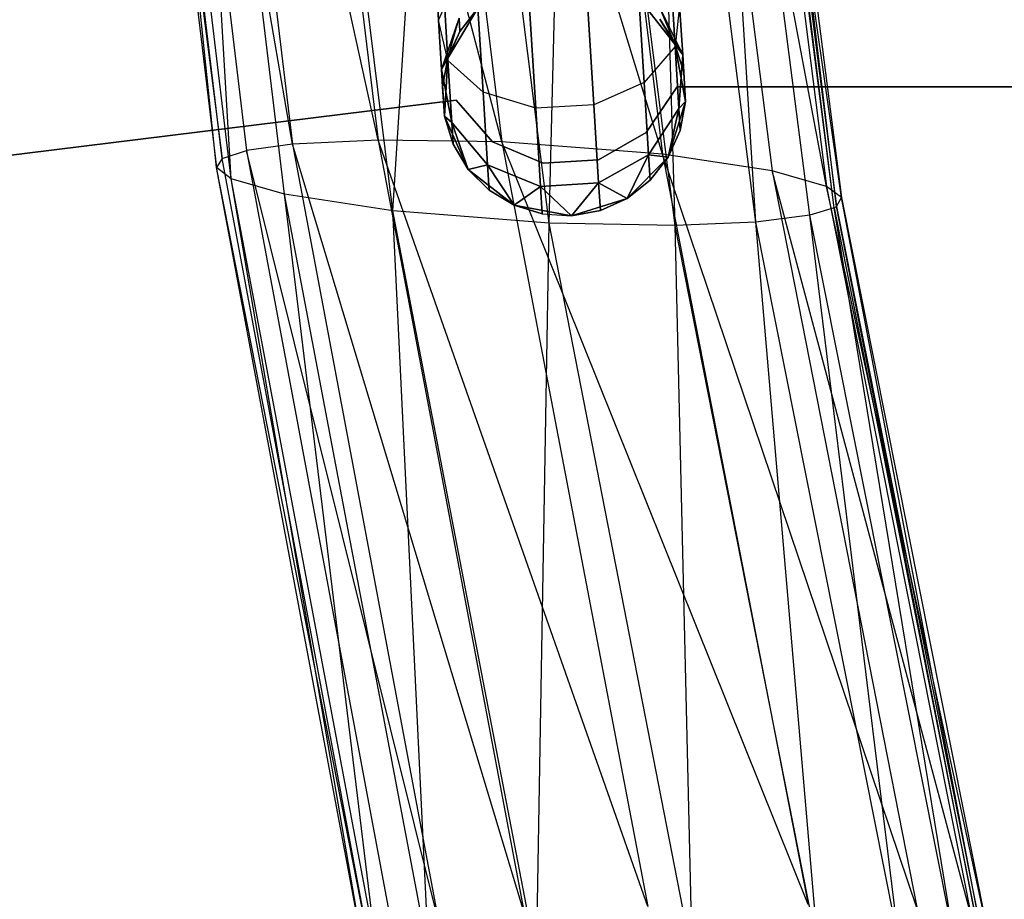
# Model space of a CAD drawing. Extents: x -91 to 91, y -91 to 262.
# Tile 376 of 480: x -8 to 0, y 54 to 61. Entities that reach past the tile are written whole.
import ezdxf

# ---------------------------------------------------------------- set-up
doc = ezdxf.new("R2010")
doc.units = 0
doc.header["$LTSCALE"] = 25.4
doc.layers.get('0').update_dxf_attribs({"linetype": 'CONTINUOUS'})

# ---------------------------------------------------------------- blocks, each defined once
blk = doc.blocks.new('ETE0_STL_1')
at = {"color": 0}
for p, q in [((-5.9361, 59.9301, 13.614), (-7.162, 67.0012, 12.3653)), ((-7.162, 67.0012, 12.3653), (-6.3143, 59.8773, 13.2738)), ((-5.9361, 59.9301, 13.614), (-7.162, 67.0012, 12.3653)), ((-7.162, 67.0012, 12.3653), (-6.3143, 59.8773, 13.2738)), ((-5.2323, 59.9642, 13.8982), (-6.7854, 67.0469, 12.7083)), ((-6.7854, 67.0469, 12.7083), (-5.9361, 59.9301, 13.614)), ((-5.2323, 59.9642, 13.8982), (-6.7854, 67.0469, 12.7083)), ((-6.7854, 67.0469, 12.7083), (-5.9361, 59.9301, 13.614)), ((-4.2154, 59.9486, 13.9566), (-6.0843, 67.0509, 13.0012)), ((-6.0843, 67.0509, 13.0012), (-5.2323, 59.9642, 13.8982)), ((-4.2154, 59.9486, 13.9566), (-6.0843, 67.0509, 13.0012)), ((-6.0843, 67.0509, 13.0012), (-5.2323, 59.9642, 13.8982)), ((-6.5143, 59.8116, 12.8881), (-7.361, 66.9294, 11.9802)), ((-6.5143, 59.8116, 12.8881), (-7.361, 66.9294, 11.9802)), ((-2.8954, 59.848, 13.5957), (-5.0712, 66.975, 13.0757)), ((-5.0712, 66.975, 13.0757), (-4.2154, 59.9486, 13.9566)), ((-2.8954, 59.848, 13.5957), (-5.0712, 66.975, 13.0757)), ((-5.0712, 66.975, 13.0757), (-4.2154, 59.9486, 13.9566)), ((-7.4062, 66.8392, 11.5771), (-6.5143, 59.8116, 12.8881)), ((-7.4062, 66.8392, 11.5771), (-6.5143, 59.8116, 12.8881)), ((-7.4062, 66.8392, 11.5771), (-6.5599, 59.738, 12.4817)), ((-7.4062, 66.8392, 11.5771), (-6.5599, 59.738, 12.4817)), ((-3.7559, 66.7754, 12.7401), (-2.8954, 59.848, 13.5957)), ((-3.7559, 66.7754, 12.7401), (-2.8954, 59.848, 13.5957)), ((-6.4401, 59.6467, 12.0019), (-7.2865, 66.7174, 11.1041)), ((-6.4401, 59.6467, 12.0019), (-7.2865, 66.7174, 11.1041)), ((-6.5599, 59.738, 12.4817), (-7.2865, 66.7174, 11.1041)), ((-6.5599, 59.738, 12.4817), (-7.2865, 66.7174, 11.1041)), ((-6.0012, 59.5198, 11.374), (-6.8489, 66.5333, 10.4897)), ((-6.0012, 59.5198, 11.374), (-6.8489, 66.5333, 10.4897)), ((-6.4401, 59.6467, 12.0019), (-6.8489, 66.5333, 10.4897)), ((-6.4401, 59.6467, 12.0019), (-6.8489, 66.5333, 10.4897)), ((-1.5486, 59.5834, 12.3465), (-2.8589, 66.5527, 12.1418)), ((-2.8589, 66.5527, 12.1418), (-1.9955, 59.7108, 12.9764)), ((-1.5486, 59.5834, 12.3465), (-2.8589, 66.5527, 12.1418)), ((-2.8589, 66.5527, 12.1418), (-1.9955, 59.7108, 12.9764)), ((-1.4244, 59.4915, 11.8647), (-2.4132, 66.3674, 11.5256)), ((-2.4132, 66.3674, 11.5256), (-1.5486, 59.5834, 12.3465)), ((-1.4244, 59.4915, 11.8647), (-2.4132, 66.3674, 11.5256)), ((-2.4132, 66.3674, 11.5256), (-1.5486, 59.5834, 12.3465)), ((-5.112, 59.3826, 10.753), (-5.9625, 66.3112, 9.8895)), ((-5.112, 59.3826, 10.753), (-5.9625, 66.3112, 9.8895)), ((-1.4649, 59.4191, 11.465), (-2.2892, 66.2448, 11.0507)), ((-2.2892, 66.2448, 11.0507), (-1.4244, 59.4915, 11.8647)), ((-1.4649, 59.4191, 11.465), (-2.2892, 66.2448, 11.0507)), ((-2.2892, 66.2448, 11.0507), (-1.4244, 59.4915, 11.8647)), ((-5.112, 59.3826, 10.753), (-4.6829, 66.1134, 9.548)), ((-5.112, 59.3826, 10.753), (-4.6829, 66.1134, 9.548)), ((-3.8279, 59.282, 10.3867), (-4.6829, 66.1134, 9.548)), ((-3.8279, 59.282, 10.3867), (-4.6829, 66.1134, 9.548)), ((-1.4848, 59.408, 11.4019), (-2.3491, 66.1428, 10.5915)), ((-1.4848, 59.408, 11.4019), (-2.3491, 66.1428, 10.5915)), ((-1.4848, 59.408, 11.4019), (-2.3293, 66.1557, 10.6543)), ((-2.3293, 66.1557, 10.6543), (-1.4649, 59.4191, 11.465)), ((-2.3293, 66.1557, 10.6543), (-1.4649, 59.4191, 11.465)), ((-1.4848, 59.408, 11.4019), (-2.3293, 66.1557, 10.6543)), ((-3.8279, 59.282, 10.3867), (-3.6515, 66.0325, 9.6081)), ((-3.8279, 59.282, 10.3867), (-3.6515, 66.0325, 9.6081)), ((-2.7926, 59.2632, 10.4303), (-3.6515, 66.0325, 9.6081)), ((-2.7926, 59.2632, 10.4303), (-3.6515, 66.0325, 9.6081)), ((-2.1292, 59.2908, 10.6742), (-2.9907, 66.0307, 9.8605)), ((-2.1292, 59.2908, 10.6742), (-2.9907, 66.0307, 9.8605)), ((-2.7926, 59.2632, 10.4303), (-2.9907, 66.0307, 9.8605)), ((-2.7926, 59.2632, 10.4303), (-2.9907, 66.0307, 9.8605)), ((-1.6853, 59.3473, 11.0436), (-2.5486, 66.0773, 10.2334)), ((-1.6853, 59.3473, 11.0436), (-2.5486, 66.0773, 10.2334)), ((-2.1292, 59.2908, 10.6742), (-2.5486, 66.0773, 10.2334)), ((-2.1292, 59.2908, 10.6742), (-2.5486, 66.0773, 10.2334)), ((-4.7364, 60.9496, 320.6786), (-4.7736, 61.5582, 320.2712)), ((-4.7364, 60.9496, 320.6786), (-4.7736, 61.5582, 320.2712)), ((-4.7736, 61.5582, 169.744), (-4.7364, 60.9496, 169.3366)), ((-4.7736, 61.5582, 169.744), (-4.7364, 60.9496, 169.3366)), ((-2.7917, 60.7319, 320.3427), (-2.8383, 61.4944, 319.8322)), ((-2.7917, 60.7319, 320.3427), (-2.8383, 61.4944, 319.8322)), ((-2.8383, 61.4944, 170.183), (-2.7917, 60.7319, 169.6726)), ((-2.8383, 61.4944, 170.183), (-2.7917, 60.7319, 169.6726)), ((-4.6583, 60.6178, 320.3427), (-4.7049, 61.3802, 319.8322)), ((-4.6583, 60.6178, 320.3427), (-4.7049, 61.3802, 319.8322)), ((-4.7049, 61.3802, 170.183), (-4.6583, 60.6178, 169.6726)), ((-4.7049, 61.3802, 170.183), (-4.6583, 60.6178, 169.6726)), ((-3.0461, 60.4373, 320.0641), (-3.1005, 61.3273, 319.4683)), ((-3.0461, 60.4373, 320.0641), (-3.1005, 61.3273, 319.4683)), ((-3.1005, 61.3273, 170.5469), (-3.0461, 60.4373, 169.9511)), ((-3.1005, 61.3273, 170.5469), (-3.0461, 60.4373, 169.9511)), ((-4.7364, 60.9496, 320.6786), (-4.5863, 61.2758, 320.9951)), ((-4.7364, 60.9496, 320.6786), (-4.5863, 61.2758, 320.9951)), ((-4.7364, 60.9496, 169.3366), (-4.5863, 61.2758, 169.0201)), ((-4.7364, 60.9496, 169.3366), (-4.5863, 61.2758, 169.0201)), ((-4.3699, 60.3564, 320.0641), (-4.4243, 61.2464, 319.4683)), ((-4.3699, 60.3564, 320.0641), (-4.4243, 61.2464, 319.4683)), ((-4.4243, 61.2464, 170.5469), (-4.3699, 60.3564, 169.9511)), ((-4.4243, 61.2464, 170.5469), (-4.3699, 60.3564, 169.9511)), ((-3.9373, 60.2252, 319.9068), (-3.9961, 61.1873, 319.2628)), ((-3.9373, 60.2252, 319.9068), (-3.9961, 61.1873, 319.2628)), ((-3.9961, 61.1873, 170.7524), (-3.9373, 60.2252, 170.1084)), ((-3.9961, 61.1873, 170.7524), (-3.9373, 60.2252, 170.1084)), ((-3.4595, 60.2544, 319.9068), (-3.5184, 61.2165, 319.2628)), ((-3.4595, 60.2544, 319.9068), (-3.5184, 61.2165, 319.2628)), ((-3.5184, 61.2165, 170.7524), (-3.4595, 60.2544, 170.1084)), ((-3.5184, 61.2165, 170.7524), (-3.4595, 60.2544, 170.1084)), ((-2.7929, 60.7514, 327.5076), (-3.0884, 61.128, 327.5076)), ((-3.0884, 61.128, 163.5076), (-2.7929, 60.7514, 163.5076)), ((-2.7929, 60.7514, 327.5076), (-3.0884, 61.128, 327.5076)), ((-3.0884, 61.128, 163.5076), (-2.7929, 60.7514, 163.5076)), ((-4.4121, 61.0471, 327.5076), (-4.6595, 60.6373, 327.5076)), ((-4.6595, 60.6373, 163.5076), (-4.4121, 61.0471, 163.5076)), ((-4.4121, 61.0471, 327.5076), (-4.6595, 60.6373, 327.5076)), ((-4.6595, 60.6373, 163.5076), (-4.4121, 61.0471, 163.5076)), ((-4.4121, 61.0471, 322.0076), (-4.5607, 60.8572, 322.0076)), ((-4.5607, 60.8572, 322.0076), (-4.4121, 61.0471, 327.5076)), ((-4.5607, 60.8572, 322.0076), (-4.4121, 61.0471, 327.5076)), ((-4.4121, 61.0471, 322.0076), (-4.5607, 60.8572, 322.0076)), ((-4.4121, 61.0471, 168.0076), (-4.5607, 60.8572, 168.0076)), ((-4.5607, 60.8572, 168.0076), (-4.4121, 61.0471, 163.5076)), ((-4.5607, 60.8572, 168.0076), (-4.4121, 61.0471, 163.5076)), ((-4.4121, 61.0471, 168.0076), (-4.5607, 60.8572, 168.0076)), ((-2.7298, 60.6641, 321.2884), (-2.9244, 61.0664, 321.4596)), ((-2.7298, 60.6641, 321.2884), (-2.9244, 61.0664, 321.4596)), ((-2.9244, 61.0664, 168.5556), (-2.7929, 60.7514, 168.0076)), ((-2.9244, 61.0664, 168.5556), (-2.7929, 60.7514, 168.0076)), ((-2.9244, 61.0664, 168.5556), (-2.7298, 60.6641, 168.7269)), ((-2.9244, 61.0664, 168.5556), (-2.7298, 60.6641, 168.7269)), ((-2.7547, 61.0708, 320.6786), (-2.7917, 60.7319, 320.3427)), ((-2.7547, 61.0708, 320.6786), (-2.7917, 60.7319, 320.3427)), ((-2.7547, 61.0708, 169.3366), (-2.7917, 60.7319, 169.6726)), ((-2.7547, 61.0708, 169.3366), (-2.7917, 60.7319, 169.6726)), ((-2.7298, 60.6641, 321.2884), (-2.7547, 61.0708, 320.6786)), ((-2.7298, 60.6641, 321.2884), (-2.7547, 61.0708, 320.6786)), ((-2.7547, 61.0708, 169.3366), (-2.7298, 60.6641, 168.7269)), ((-2.7547, 61.0708, 169.3366), (-2.7298, 60.6641, 168.7269)), ((-4.6583, 60.6178, 320.3427), (-4.7364, 60.9496, 320.6786)), ((-4.7115, 60.5429, 321.2884), (-4.7364, 60.9496, 320.6786)), ((-4.6583, 60.6178, 320.3427), (-4.7364, 60.9496, 320.6786)), ((-4.7115, 60.5429, 321.2884), (-4.7364, 60.9496, 320.6786)), ((-4.6583, 60.6178, 169.6726), (-4.7364, 60.9496, 169.3366)), ((-4.7364, 60.9496, 169.3366), (-4.7115, 60.5429, 168.7269)), ((-4.7364, 60.9496, 169.3366), (-4.7115, 60.5429, 168.7269)), ((-4.6583, 60.6178, 169.6726), (-4.7364, 60.9496, 169.3366)), ((-4.5673, 60.966, 321.4596), (-4.7115, 60.5429, 321.2884)), ((-4.5673, 60.966, 321.4596), (-4.7115, 60.5429, 321.2884)), ((-4.7115, 60.5429, 168.7269), (-4.5673, 60.966, 168.5556)), ((-4.7115, 60.5429, 168.7269), (-4.5673, 60.966, 168.5556)), ((-4.6595, 60.6373, 322.0076), (-4.5673, 60.966, 321.4596)), ((-4.6595, 60.6373, 322.0076), (-4.5673, 60.966, 321.4596)), ((-4.5607, 60.8572, 322.0076), (-4.5673, 60.966, 321.4596)), ((-4.5607, 60.8572, 322.0076), (-4.5673, 60.966, 321.4596)), ((-4.5673, 60.966, 168.5556), (-4.5607, 60.8572, 168.0076)), ((-4.5673, 60.966, 168.5556), (-4.5607, 60.8572, 168.0076)), ((-2.7929, 60.7514, 322.0076), (-2.9178, 60.9576, 322.0076)), ((-2.9178, 60.9576, 322.0076), (-2.7929, 60.7514, 327.5076)), ((-2.9178, 60.9576, 322.0076), (-2.7929, 60.7514, 327.5076)), ((-2.9178, 60.9576, 322.0076), (-2.7298, 60.6641, 321.2884)), ((-2.9178, 60.9576, 322.0076), (-2.7298, 60.6641, 321.2884)), ((-2.7929, 60.7514, 322.0076), (-2.9178, 60.9576, 322.0076)), ((-2.7929, 60.7514, 168.0076), (-2.9178, 60.9576, 168.0076)), ((-2.9178, 60.9576, 168.0076), (-2.7929, 60.7514, 163.5076)), ((-2.9178, 60.9576, 168.0076), (-2.7929, 60.7514, 163.5076)), ((-2.7929, 60.7514, 168.0076), (-2.9178, 60.9576, 168.0076)), ((-4.5607, 60.8572, 168.0076), (-4.7115, 60.5429, 168.7269)), ((-4.5607, 60.8572, 168.0076), (-4.7115, 60.5429, 168.7269)), ((-4.5607, 60.8572, 322.0076), (-4.6595, 60.6373, 327.5076)), ((-4.5607, 60.8572, 322.0076), (-4.6595, 60.6373, 322.0076)), ((-4.5607, 60.8572, 322.0076), (-4.6595, 60.6373, 327.5076)), ((-4.5607, 60.8572, 322.0076), (-4.6595, 60.6373, 322.0076)), ((-4.5607, 60.8572, 168.0076), (-4.6595, 60.6373, 168.0076)), ((-4.6595, 60.6373, 163.5076), (-4.5607, 60.8572, 168.0076)), ((-4.5607, 60.8572, 168.0076), (-4.6595, 60.6373, 168.0076)), ((-4.6595, 60.6373, 163.5076), (-4.5607, 60.8572, 168.0076)), ((-2.7917, 60.7319, 320.3427), (-3.0461, 60.4373, 320.0641)), ((-2.7917, 60.7319, 320.3427), (-3.0461, 60.4373, 320.0641)), ((-2.7917, 60.7319, 169.6726), (-3.0461, 60.4373, 169.9511)), ((-2.7917, 60.7319, 169.6726), (-3.0461, 60.4373, 169.9511)), ((-2.7063, 60.2807, 327.5076), (-2.7929, 60.7514, 327.5076)), ((-2.7929, 60.7514, 163.5076), (-2.7063, 60.2807, 163.5076)), ((-2.7211, 60.5213, 322.0076), (-2.7929, 60.7514, 327.5076)), ((-2.7063, 60.2807, 327.5076), (-2.7929, 60.7514, 327.5076)), ((-2.7211, 60.5213, 322.0076), (-2.7929, 60.7514, 322.0076)), ((-2.7929, 60.7514, 322.0076), (-2.7929, 60.7514, 327.5076)), ((-2.7211, 60.5213, 322.0076), (-2.7929, 60.7514, 327.5076)), ((-2.7929, 60.7514, 322.0076), (-2.7929, 60.7514, 327.5076)), ((-2.7929, 60.7514, 322.0076), (-2.7298, 60.6641, 321.2884)), ((-2.7211, 60.5213, 322.0076), (-2.7929, 60.7514, 322.0076)), ((-2.7929, 60.7514, 322.0076), (-2.7298, 60.6641, 321.2884)), ((-2.7298, 60.6641, 168.7269), (-2.7929, 60.7514, 168.0076)), ((-2.7298, 60.6641, 168.7269), (-2.7929, 60.7514, 168.0076)), ((-2.7211, 60.5213, 168.0076), (-2.7929, 60.7514, 168.0076)), ((-2.7929, 60.7514, 163.5076), (-2.7211, 60.5213, 168.0076)), ((-2.7929, 60.7514, 163.5076), (-2.7063, 60.2807, 163.5076)), ((-2.7929, 60.7514, 168.0076), (-2.7929, 60.7514, 163.5076)), ((-2.7929, 60.7514, 168.0076), (-2.7929, 60.7514, 163.5076)), ((-2.7211, 60.5213, 168.0076), (-2.7929, 60.7514, 168.0076)), ((-2.7929, 60.7514, 163.5076), (-2.7211, 60.5213, 168.0076)), ((-2.7606, 60.2224, 321.1065), (-2.7917, 60.7319, 320.3427)), ((-2.7606, 60.2224, 321.1065), (-2.7917, 60.7319, 320.3427)), ((-2.7917, 60.7319, 169.6726), (-2.7606, 60.2224, 168.9087)), ((-2.7917, 60.7319, 169.6726), (-2.7606, 60.2224, 168.9087)), ((-4.6595, 60.6373, 322.0076), (-4.7115, 60.5429, 321.2884)), ((-4.6595, 60.6373, 322.0076), (-4.7115, 60.5429, 321.2884)), ((-4.6595, 60.6373, 168.0076), (-4.7115, 60.5429, 168.7269)), ((-4.6595, 60.6373, 168.0076), (-4.7115, 60.5429, 168.7269)), ((-4.6595, 60.6373, 322.0076), (-4.7028, 60.4002, 322.0076)), ((-4.7028, 60.4002, 322.0076), (-4.6595, 60.6373, 327.5076)), ((-4.7028, 60.4002, 322.0076), (-4.6595, 60.6373, 327.5076)), ((-4.6595, 60.6373, 322.0076), (-4.7028, 60.4002, 322.0076)), ((-4.6595, 60.6373, 168.0076), (-4.7028, 60.4002, 168.0076)), ((-4.7028, 60.4002, 168.0076), (-4.6595, 60.6373, 163.5076)), ((-4.7028, 60.4002, 168.0076), (-4.6595, 60.6373, 163.5076)), ((-4.6595, 60.6373, 168.0076), (-4.7028, 60.4002, 168.0076)), ((-4.6595, 60.6373, 327.5076), (-4.6881, 60.1595, 327.5076)), ((-4.6881, 60.1595, 163.5076), (-4.6595, 60.6373, 163.5076)), ((-4.6595, 60.6373, 327.5076), (-4.6881, 60.1595, 327.5076)), ((-4.6881, 60.1595, 163.5076), (-4.6595, 60.6373, 163.5076)), ((-4.6595, 60.6373, 322.0076), (-4.6595, 60.6373, 327.5076)), ((-4.6595, 60.6373, 322.0076), (-4.6595, 60.6373, 327.5076)), ((-4.6595, 60.6373, 168.0076), (-4.6595, 60.6373, 163.5076)), ((-4.6595, 60.6373, 168.0076), (-4.6595, 60.6373, 163.5076)), ((-4.3699, 60.3564, 320.0641), (-4.6583, 60.6178, 320.3427)), ((-4.6271, 60.1083, 321.1065), (-4.6583, 60.6178, 320.3427)), ((-4.3699, 60.3564, 320.0641), (-4.6583, 60.6178, 320.3427)), ((-4.6271, 60.1083, 321.1065), (-4.6583, 60.6178, 320.3427)), ((-4.3699, 60.3564, 169.9511), (-4.6583, 60.6178, 169.6726)), ((-4.6583, 60.6178, 169.6726), (-4.6271, 60.1083, 168.9087)), ((-4.6583, 60.6178, 169.6726), (-4.6271, 60.1083, 168.9087)), ((-4.3699, 60.3564, 169.9511), (-4.6583, 60.6178, 169.6726)), ((-2.7606, 60.2224, 321.1065), (-2.7298, 60.6641, 321.2884)), ((-2.7606, 60.2224, 321.1065), (-2.7298, 60.6641, 321.2884)), ((-2.7298, 60.6641, 168.7269), (-2.7606, 60.2224, 168.9087)), ((-2.7298, 60.6641, 168.7269), (-2.7606, 60.2224, 168.9087)), ((-2.7063, 60.2807, 322.0076), (-2.7298, 60.6641, 321.2884)), ((-2.7211, 60.5213, 322.0076), (-2.7298, 60.6641, 321.2884)), ((-2.7211, 60.5213, 322.0076), (-2.7298, 60.6641, 321.2884)), ((-2.7063, 60.2807, 322.0076), (-2.7298, 60.6641, 321.2884)), ((-2.7298, 60.6641, 168.7269), (-2.7211, 60.5213, 168.0076)), ((-2.7298, 60.6641, 168.7269), (-2.7063, 60.2807, 168.0076)), ((-2.7298, 60.6641, 168.7269), (-2.7211, 60.5213, 168.0076)), ((-2.7298, 60.6641, 168.7269), (-2.7063, 60.2807, 168.0076)), ((-4.7028, 60.4002, 322.0076), (-4.7115, 60.5429, 321.2884)), ((-4.6881, 60.1595, 322.0076), (-4.7115, 60.5429, 321.2884)), ((-4.6881, 60.1595, 322.0076), (-4.7115, 60.5429, 321.2884)), ((-4.7115, 60.5429, 321.2884), (-4.6271, 60.1083, 321.1065)), ((-4.7028, 60.4002, 322.0076), (-4.7115, 60.5429, 321.2884)), ((-4.7115, 60.5429, 321.2884), (-4.6271, 60.1083, 321.1065)), ((-4.6271, 60.1083, 168.9087), (-4.7115, 60.5429, 168.7269)), ((-4.7115, 60.5429, 168.7269), (-4.6881, 60.1595, 168.0076)), ((-4.7115, 60.5429, 168.7269), (-4.7028, 60.4002, 168.0076)), ((-4.7115, 60.5429, 168.7269), (-4.6881, 60.1595, 168.0076)), ((-4.7115, 60.5429, 168.7269), (-4.7028, 60.4002, 168.0076)), ((-4.6271, 60.1083, 168.9087), (-4.7115, 60.5429, 168.7269)), ((-2.7211, 60.5213, 322.0076), (-2.7063, 60.2807, 327.5076)), ((-2.7211, 60.5213, 322.0076), (-2.7063, 60.2807, 327.5076)), ((-2.7211, 60.5213, 168.0076), (-2.7063, 60.2807, 163.5076)), ((-2.7211, 60.5213, 168.0076), (-2.7063, 60.2807, 163.5076)), ((-3.0461, 60.4373, 320.0641), (-3.4595, 60.2544, 319.9068)), ((-3.0461, 60.4373, 320.0641), (-3.4595, 60.2544, 319.9068)), ((-3.0461, 60.4373, 169.9511), (-3.4595, 60.2544, 170.1084)), ((-3.0461, 60.4373, 169.9511), (-3.4595, 60.2544, 170.1084)), ((-3.0098, 59.8426, 320.9558), (-3.0461, 60.4373, 320.0641)), ((-3.0098, 59.8426, 320.9558), (-3.0461, 60.4373, 320.0641)), ((-3.0461, 60.4373, 169.9511), (-3.0098, 59.8426, 169.0594)), ((-3.0461, 60.4373, 169.9511), (-3.0098, 59.8426, 169.0594)), ((-4.7028, 60.4002, 322.0076), (-4.6881, 60.1595, 327.5076)), ((-4.7028, 60.4002, 322.0076), (-4.6881, 60.1595, 327.5076)), ((-4.6881, 60.1595, 163.5076), (-4.7028, 60.4002, 168.0076)), ((-4.6881, 60.1595, 163.5076), (-4.7028, 60.4002, 168.0076)), ((-3.9373, 60.2252, 319.9068), (-4.3699, 60.3564, 320.0641)), ((-4.3335, 59.7617, 320.9558), (-4.3699, 60.3564, 320.0641)), ((-3.9373, 60.2252, 319.9068), (-4.3699, 60.3564, 320.0641)), ((-4.3335, 59.7617, 320.9558), (-4.3699, 60.3564, 320.0641)), ((-3.9373, 60.2252, 170.1084), (-4.3699, 60.3564, 169.9511)), ((-4.3699, 60.3564, 169.9511), (-4.3335, 59.7617, 169.0594)), ((-4.3699, 60.3564, 169.9511), (-4.3335, 59.7617, 169.0594)), ((-3.9373, 60.2252, 170.1084), (-4.3699, 60.3564, 169.9511)), ((-3.0291, 60.0272, 164.5076), (-2.7749, 60.4026, 164.5076)), ((-2.7749, 60.4026, 162.5076), (-3.0291, 60.0272, 162.5076)), ((-2.7749, 60.4026, 162.5076), (-3.0291, 60.0272, 162.5076)), ((-3.0291, 60.0272, 164.5076), (-2.7749, 60.4026, 164.5076)), ((-2.7749, 60.4026, 164.5076), (-2.7749, 60.4026, 162.5076)), ((-2.7749, 60.4026, 164.5076), (2.8503, 60.3991, 164.5076)), ((2.8503, 60.3991, 162.5076), (-2.7749, 60.4026, 162.5076)), ((-2.7749, 60.4026, 164.5076), (-2.7749, 60.4026, 162.5076)), ((2.8503, 60.3991, 162.5076), (-2.7749, 60.4026, 162.5076)), ((-2.7749, 60.4026, 164.5076), (2.8503, 60.3991, 164.5076)), ((-10.1753, 59.604, 164.5076), (-4.5915, 60.2917, 164.5076)), ((-4.5915, 60.2917, 162.5076), (-10.1753, 59.604, 162.5076)), ((-4.5915, 60.2917, 162.5076), (-10.1753, 59.604, 162.5076)), ((-10.1753, 59.604, 164.5076), (-4.5915, 60.2917, 164.5076)), ((-4.5915, 60.2917, 164.5076), (-4.5915, 60.2917, 162.5076)), ((-4.5915, 60.2917, 164.5076), (-4.5915, 60.2917, 162.5076)), ((-4.5915, 60.2917, 164.5076), (-4.2935, 59.9501, 164.5076)), ((-4.2935, 59.9501, 162.5076), (-4.5915, 60.2917, 162.5076)), ((-4.2935, 59.9501, 162.5076), (-4.5915, 60.2917, 162.5076)), ((-4.5915, 60.2917, 164.5076), (-4.2935, 59.9501, 164.5076)), ((-2.8484, 59.8236, 327.5076), (-2.7063, 60.2807, 327.5076)), ((-2.7063, 60.2807, 163.5076), (-2.8484, 59.8236, 163.5076)), ((-2.8484, 59.8236, 327.5076), (-2.7063, 60.2807, 327.5076)), ((-2.7063, 60.2807, 163.5076), (-2.8484, 59.8236, 163.5076)), ((-2.7063, 60.2807, 322.0076), (-2.7606, 60.2224, 321.1065)), ((-2.7063, 60.2807, 322.0076), (-2.7606, 60.2224, 321.1065)), ((-2.7606, 60.2224, 168.9087), (-2.7063, 60.2807, 168.0076)), ((-2.7606, 60.2224, 168.9087), (-2.7063, 60.2807, 168.0076)), ((-2.7496, 60.0435, 322.0076), (-2.7063, 60.2807, 327.5076)), ((-2.7496, 60.0435, 322.0076), (-2.7063, 60.2807, 322.0076)), ((-2.7496, 60.0435, 322.0076), (-2.7063, 60.2807, 327.5076)), ((-2.7496, 60.0435, 322.0076), (-2.7063, 60.2807, 322.0076)), ((-2.7496, 60.0435, 168.0076), (-2.7063, 60.2807, 168.0076)), ((-2.7063, 60.2807, 163.5076), (-2.7496, 60.0435, 168.0076)), ((-2.7496, 60.0435, 168.0076), (-2.7063, 60.2807, 168.0076)), ((-2.7063, 60.2807, 163.5076), (-2.7496, 60.0435, 168.0076)), ((-2.7063, 60.2807, 322.0076), (-2.7063, 60.2807, 327.5076)), ((-2.7063, 60.2807, 322.0076), (-2.7063, 60.2807, 327.5076)), ((-2.7063, 60.2807, 168.0076), (-2.7063, 60.2807, 163.5076)), ((-2.7063, 60.2807, 168.0076), (-2.7063, 60.2807, 163.5076)), ((-3.4595, 60.2544, 319.9068), (-3.9373, 60.2252, 319.9068)), ((-3.4595, 60.2544, 319.9068), (-3.9373, 60.2252, 319.9068)), ((-3.4595, 60.2544, 170.1084), (-3.9373, 60.2252, 170.1084)), ((-3.4595, 60.2544, 170.1084), (-3.9373, 60.2252, 170.1084)), ((-3.898, 59.5824, 320.8707), (-3.9373, 60.2252, 319.9068)), ((-3.898, 59.5824, 320.8707), (-3.9373, 60.2252, 319.9068)), ((-3.9373, 60.2252, 170.1084), (-3.898, 59.5824, 169.1445)), ((-3.9373, 60.2252, 170.1084), (-3.898, 59.5824, 169.1445)), ((-3.4202, 59.6116, 320.8707), (-3.4595, 60.2544, 319.9068)), ((-3.4202, 59.6116, 320.8707), (-3.4595, 60.2544, 319.9068)), ((-3.4595, 60.2544, 170.1084), (-3.4202, 59.6116, 169.1445)), ((-3.4595, 60.2544, 170.1084), (-3.4202, 59.6116, 169.1445)), ((-3.0098, 59.8426, 320.9558), (-2.7606, 60.2224, 321.1065)), ((-3.0098, 59.8426, 320.9558), (-2.7606, 60.2224, 321.1065)), ((-2.7606, 60.2224, 168.9087), (-3.0098, 59.8426, 169.0594)), ((-2.7606, 60.2224, 168.9087), (-3.0098, 59.8426, 169.0594)), ((-2.8484, 59.8236, 322.0076), (-2.7606, 60.2224, 321.1065)), ((-2.8484, 59.8236, 322.0076), (-2.7606, 60.2224, 321.1065)), ((-2.7606, 60.2224, 168.9087), (-2.8484, 59.8236, 168.0076)), ((-2.7606, 60.2224, 168.9087), (-2.8484, 59.8236, 168.0076)), ((-2.7496, 60.0435, 322.0076), (-2.7606, 60.2224, 321.1065)), ((-2.7496, 60.0435, 322.0076), (-2.7606, 60.2224, 321.1065)), ((-2.7606, 60.2224, 168.9087), (-2.7496, 60.0435, 168.0076)), ((-2.7606, 60.2224, 168.9087), (-2.7496, 60.0435, 168.0076)), ((-4.6881, 60.1595, 327.5076), (-4.4913, 59.7232, 327.5076)), ((-4.4913, 59.7232, 163.5076), (-4.6881, 60.1595, 163.5076)), ((-4.6881, 60.1595, 322.0076), (-4.6881, 60.1595, 327.5076)), ((-4.6881, 60.1595, 322.0076), (-4.6881, 60.1595, 327.5076)), ((-4.6881, 60.1595, 322.0076), (-4.6162, 59.9294, 322.0076)), ((-4.6162, 59.9294, 322.0076), (-4.6881, 60.1595, 327.5076)), ((-4.6162, 59.9294, 322.0076), (-4.6881, 60.1595, 327.5076)), ((-4.6881, 60.1595, 327.5076), (-4.4913, 59.7232, 327.5076)), ((-4.6881, 60.1595, 322.0076), (-4.6162, 59.9294, 322.0076)), ((-4.6881, 60.1595, 322.0076), (-4.6271, 60.1083, 321.1065)), ((-4.6881, 60.1595, 322.0076), (-4.6271, 60.1083, 321.1065)), ((-4.6271, 60.1083, 168.9087), (-4.6881, 60.1595, 168.0076)), ((-4.6881, 60.1595, 168.0076), (-4.6162, 59.9294, 168.0076)), ((-4.6271, 60.1083, 168.9087), (-4.6881, 60.1595, 168.0076)), ((-4.6881, 60.1595, 168.0076), (-4.6881, 60.1595, 163.5076)), ((-4.6162, 59.9294, 168.0076), (-4.6881, 60.1595, 163.5076)), ((-4.4913, 59.7232, 163.5076), (-4.6881, 60.1595, 163.5076)), ((-4.6162, 59.9294, 168.0076), (-4.6881, 60.1595, 163.5076)), ((-4.6881, 60.1595, 168.0076), (-4.6162, 59.9294, 168.0076)), ((-4.6881, 60.1595, 168.0076), (-4.6881, 60.1595, 163.5076)), ((-4.4913, 59.7232, 322.0076), (-4.6271, 60.1083, 321.1065)), ((-4.6271, 60.1083, 321.1065), (-4.3335, 59.7617, 320.9558)), ((-4.6162, 59.9294, 322.0076), (-4.6271, 60.1083, 321.1065)), ((-4.4913, 59.7232, 322.0076), (-4.6271, 60.1083, 321.1065)), ((-4.6162, 59.9294, 322.0076), (-4.6271, 60.1083, 321.1065)), ((-4.6271, 60.1083, 321.1065), (-4.3335, 59.7617, 320.9558)), ((-4.3335, 59.7617, 169.0594), (-4.6271, 60.1083, 168.9087)), ((-4.6271, 60.1083, 168.9087), (-4.4913, 59.7232, 168.0076)), ((-4.6271, 60.1083, 168.9087), (-4.4913, 59.7232, 168.0076)), ((-4.6271, 60.1083, 168.9087), (-4.6162, 59.9294, 168.0076)), ((-4.6271, 60.1083, 168.9087), (-4.6162, 59.9294, 168.0076)), ((-4.3335, 59.7617, 169.0594), (-4.6271, 60.1083, 168.9087)), ((-2.8484, 59.8236, 322.0076), (-2.7496, 60.0435, 322.0076)), ((-2.7496, 60.0435, 322.0076), (-2.8484, 59.8236, 327.5076)), ((-2.7496, 60.0435, 322.0076), (-2.8484, 59.8236, 327.5076)), ((-2.8484, 59.8236, 322.0076), (-2.7496, 60.0435, 322.0076)), ((-2.8484, 59.8236, 168.0076), (-2.7496, 60.0435, 168.0076)), ((-2.7496, 60.0435, 168.0076), (-2.8484, 59.8236, 163.5076)), ((-2.7496, 60.0435, 168.0076), (-2.8484, 59.8236, 163.5076)), ((-2.8484, 59.8236, 168.0076), (-2.7496, 60.0435, 168.0076)), ((-5.2323, 59.9642, 13.8982), (-5.9361, 59.9301, 13.614)), ((-5.2323, 59.9642, 13.8982), (-5.9361, 59.9301, 13.614)), ((-3.0157, 53.667, 14.3873), (-5.2323, 59.9642, 13.8982)), ((-5.2323, 59.9642, 13.8982), (-4.0321, 53.6136, 14.3445)), ((-3.0157, 53.667, 14.3873), (-5.2323, 59.9642, 13.8982)), ((-4.2154, 59.9486, 13.9566), (-5.2323, 59.9642, 13.8982)), ((-4.2154, 59.9486, 13.9566), (-5.2323, 59.9642, 13.8982)), ((-5.2323, 59.9642, 13.8982), (-4.0321, 53.6136, 14.3445)), ((-3.4228, 59.8027, 164.5076), (-3.0291, 60.0272, 164.5076)), ((-3.0291, 60.0272, 162.5076), (-3.4228, 59.8027, 162.5076)), ((-3.0291, 60.0272, 162.5076), (-3.4228, 59.8027, 162.5076)), ((-3.4228, 59.8027, 164.5076), (-3.0291, 60.0272, 164.5076)), ((-3.0291, 60.0272, 164.5076), (-3.0291, 60.0272, 162.5076)), ((-3.0291, 60.0272, 164.5076), (-3.0291, 60.0272, 162.5076)), ((-6.5143, 59.8116, 12.8881), (-6.3143, 59.8773, 13.2738)), ((-6.5143, 59.8116, 12.8881), (-6.3143, 59.8773, 13.2738)), ((-5.9361, 59.9301, 13.614), (-6.3143, 59.8773, 13.2738)), ((-5.9361, 59.9301, 13.614), (-6.3143, 59.8773, 13.2738)), ((-4.737, 53.5468, 14.0689), (-6.3143, 59.8773, 13.2738)), ((-6.3143, 59.8773, 13.2738), (-5.1169, 53.488, 13.7316)), ((-4.737, 53.5468, 14.0689), (-6.3143, 59.8773, 13.2738)), ((-6.3143, 59.8773, 13.2738), (-5.1169, 53.488, 13.7316)), ((-4.0321, 53.6136, 14.3445), (-5.9361, 59.9301, 13.614)), ((-5.9361, 59.9301, 13.614), (-4.737, 53.5468, 14.0689)), ((-4.0321, 53.6136, 14.3445), (-5.9361, 59.9301, 13.614)), ((-5.9361, 59.9301, 13.614), (-4.737, 53.5468, 14.0689)), ((-4.6162, 59.9294, 322.0076), (-4.4913, 59.7232, 327.5076)), ((-4.6162, 59.9294, 322.0076), (-4.4913, 59.7232, 322.0076)), ((-4.6162, 59.9294, 322.0076), (-4.4913, 59.7232, 327.5076)), ((-4.6162, 59.9294, 322.0076), (-4.4913, 59.7232, 322.0076)), ((-4.6162, 59.9294, 168.0076), (-4.4913, 59.7232, 168.0076)), ((-4.4913, 59.7232, 163.5076), (-4.6162, 59.9294, 168.0076)), ((-4.6162, 59.9294, 168.0076), (-4.4913, 59.7232, 168.0076)), ((-4.4913, 59.7232, 163.5076), (-4.6162, 59.9294, 168.0076)), ((-4.2935, 59.9501, 164.5076), (-4.2935, 59.9501, 162.5076)), ((-4.2935, 59.9501, 164.5076), (-4.2935, 59.9501, 162.5076)), ((-4.2935, 59.9501, 164.5076), (-3.8753, 59.775, 164.5076)), ((-3.8753, 59.775, 162.5076), (-4.2935, 59.9501, 162.5076)), ((-3.8753, 59.775, 162.5076), (-4.2935, 59.9501, 162.5076)), ((-4.2935, 59.9501, 164.5076), (-3.8753, 59.775, 164.5076)), ((-1.6989, 53.6827, 14.002), (-4.2154, 59.9486, 13.9566)), ((-4.2154, 59.9486, 13.9566), (-3.0157, 53.667, 14.3873)), ((-1.6989, 53.6827, 14.002), (-4.2154, 59.9486, 13.9566)), ((-2.8954, 59.848, 13.5957), (-4.2154, 59.9486, 13.9566)), ((-2.8954, 59.848, 13.5957), (-4.2154, 59.9486, 13.9566)), ((-4.2154, 59.9486, 13.9566), (-3.0157, 53.667, 14.3873)), ((-6.5143, 59.8116, 12.8881), (-6.5599, 59.738, 12.4817)), ((-6.5143, 59.8116, 12.8881), (-6.5599, 59.738, 12.4817)), ((-5.3189, 53.4316, 13.3455), (-6.5143, 59.8116, 12.8881)), ((-5.3189, 53.4316, 13.3455), (-6.5143, 59.8116, 12.8881)), ((-3.8753, 59.775, 164.5076), (-3.4228, 59.8027, 164.5076)), ((-3.4228, 59.8027, 162.5076), (-3.8753, 59.775, 162.5076)), ((-3.4228, 59.8027, 162.5076), (-3.8753, 59.775, 162.5076)), ((-3.8753, 59.775, 164.5076), (-3.4228, 59.8027, 164.5076)), ((-3.4228, 59.8027, 164.5076), (-3.4228, 59.8027, 162.5076)), ((-3.4228, 59.8027, 164.5076), (-3.4228, 59.8027, 162.5076)), ((-3.4202, 59.6116, 320.8707), (-3.0098, 59.8426, 320.9558)), ((-3.4202, 59.6116, 320.8707), (-3.0098, 59.8426, 320.9558)), ((-3.0098, 59.8426, 169.0594), (-3.4202, 59.6116, 169.1445)), ((-3.0098, 59.8426, 169.0594), (-3.4202, 59.6116, 169.1445)), ((-3.1867, 59.485, 322.0076), (-3.0098, 59.8426, 320.9558)), ((-3.1867, 59.485, 322.0076), (-3.0098, 59.8426, 320.9558)), ((-3.0098, 59.8426, 169.0594), (-3.1867, 59.485, 168.0076)), ((-3.0098, 59.8426, 169.0594), (-3.1867, 59.485, 168.0076)), ((-3.1867, 59.485, 327.5076), (-2.8484, 59.8236, 327.5076)), ((-2.8484, 59.8236, 163.5076), (-3.1867, 59.485, 163.5076)), ((-3.1867, 59.485, 327.5076), (-2.8484, 59.8236, 327.5076)), ((-2.8484, 59.8236, 163.5076), (-3.1867, 59.485, 163.5076)), ((-2.8484, 59.8236, 322.0076), (-3.0098, 59.8426, 320.9558)), ((-2.997, 59.6338, 322.0076), (-3.0098, 59.8426, 320.9558)), ((-2.8484, 59.8236, 322.0076), (-3.0098, 59.8426, 320.9558)), ((-2.997, 59.6338, 322.0076), (-3.0098, 59.8426, 320.9558)), ((-3.0098, 59.8426, 169.0594), (-2.8484, 59.8236, 168.0076)), ((-3.0098, 59.8426, 169.0594), (-2.8484, 59.8236, 168.0076)), ((-3.0098, 59.8426, 169.0594), (-2.997, 59.6338, 168.0076)), ((-3.0098, 59.8426, 169.0594), (-2.997, 59.6338, 168.0076)), ((-2.997, 59.6338, 322.0076), (-2.8484, 59.8236, 327.5076)), ((-2.997, 59.6338, 322.0076), (-2.8484, 59.8236, 322.0076)), ((-2.997, 59.6338, 322.0076), (-2.8484, 59.8236, 327.5076)), ((-2.997, 59.6338, 322.0076), (-2.8484, 59.8236, 322.0076)), ((-2.997, 59.6338, 168.0076), (-2.8484, 59.8236, 168.0076)), ((-2.8484, 59.8236, 163.5076), (-2.997, 59.6338, 168.0076)), ((-2.997, 59.6338, 168.0076), (-2.8484, 59.8236, 168.0076)), ((-2.8484, 59.8236, 163.5076), (-2.997, 59.6338, 168.0076)), ((-0.8034, 53.6476, 13.3626), (-2.8954, 59.848, 13.5957)), ((-2.8954, 59.848, 13.5957), (-1.6989, 53.6827, 14.002)), ((-0.8034, 53.6476, 13.3626), (-2.8954, 59.848, 13.5957)), ((-1.9955, 59.7108, 12.9764), (-2.8954, 59.848, 13.5957)), ((-1.9955, 59.7108, 12.9764), (-2.8954, 59.848, 13.5957)), ((-2.8954, 59.848, 13.5957), (-1.6989, 53.6827, 14.002)), ((-2.8484, 59.8236, 322.0076), (-2.8484, 59.8236, 327.5076)), ((-2.8484, 59.8236, 322.0076), (-2.8484, 59.8236, 327.5076)), ((-2.8484, 59.8236, 168.0076), (-2.8484, 59.8236, 163.5076)), ((-2.8484, 59.8236, 168.0076), (-2.8484, 59.8236, 163.5076)), ((-6.4401, 59.6467, 12.0019), (-6.5599, 59.738, 12.4817)), ((-6.4401, 59.6467, 12.0019), (-6.5599, 59.738, 12.4817)), ((-5.3669, 53.3797, 12.936), (-6.5599, 59.738, 12.4817)), ((-5.3669, 53.3797, 12.936), (-6.5599, 59.738, 12.4817)), ((-5.3189, 53.4316, 13.3455), (-6.5599, 59.738, 12.4817)), ((-5.3189, 53.4316, 13.3455), (-6.5599, 59.738, 12.4817)), ((-4.4913, 59.7232, 322.0076), (-4.3335, 59.7617, 320.9558)), ((-4.4913, 59.7232, 322.0076), (-4.3335, 59.7617, 320.9558)), ((-4.3335, 59.7617, 169.0594), (-4.4913, 59.7232, 168.0076)), ((-4.3335, 59.7617, 169.0594), (-4.4913, 59.7232, 168.0076)), ((-4.4913, 59.7232, 327.5076), (-4.1144, 59.4283, 327.5076)), ((-4.1144, 59.4283, 163.5076), (-4.4913, 59.7232, 163.5076)), ((-4.4913, 59.7232, 322.0076), (-4.4913, 59.7232, 327.5076)), ((-4.4913, 59.7232, 322.0076), (-4.4913, 59.7232, 327.5076)), ((-4.4913, 59.7232, 322.0076), (-4.3208, 59.5528, 322.0076)), ((-4.3208, 59.5528, 322.0076), (-4.4913, 59.7232, 327.5076)), ((-4.3208, 59.5528, 322.0076), (-4.4913, 59.7232, 327.5076)), ((-4.4913, 59.7232, 327.5076), (-4.1144, 59.4283, 327.5076)), ((-4.4913, 59.7232, 322.0076), (-4.3208, 59.5528, 322.0076)), ((-4.4913, 59.7232, 168.0076), (-4.3208, 59.5528, 168.0076)), ((-4.3208, 59.5528, 168.0076), (-4.4913, 59.7232, 163.5076)), ((-4.1144, 59.4283, 163.5076), (-4.4913, 59.7232, 163.5076)), ((-4.3208, 59.5528, 168.0076), (-4.4913, 59.7232, 163.5076)), ((-4.4913, 59.7232, 168.0076), (-4.3208, 59.5528, 168.0076)), ((-4.4913, 59.7232, 168.0076), (-4.4913, 59.7232, 163.5076)), ((-4.4913, 59.7232, 168.0076), (-4.4913, 59.7232, 163.5076)), ((-4.1144, 59.4283, 322.0076), (-4.3335, 59.7617, 320.9558)), ((-4.3335, 59.7617, 320.9558), (-3.898, 59.5824, 320.8707)), ((-4.3208, 59.5528, 322.0076), (-4.3335, 59.7617, 320.9558)), ((-4.1144, 59.4283, 322.0076), (-4.3335, 59.7617, 320.9558)), ((-4.3208, 59.5528, 322.0076), (-4.3335, 59.7617, 320.9558)), ((-4.3335, 59.7617, 320.9558), (-3.898, 59.5824, 320.8707)), ((-3.898, 59.5824, 169.1445), (-4.3335, 59.7617, 169.0594)), ((-4.3335, 59.7617, 169.0594), (-4.1144, 59.4283, 168.0076)), ((-4.3335, 59.7617, 169.0594), (-4.1144, 59.4283, 168.0076)), ((-4.3335, 59.7617, 169.0594), (-4.3208, 59.5528, 168.0076)), ((-4.3335, 59.7617, 169.0594), (-4.3208, 59.5528, 168.0076)), ((-3.898, 59.5824, 169.1445), (-4.3335, 59.7617, 169.0594)), ((-3.8753, 59.775, 164.5076), (-3.8753, 59.775, 162.5076)), ((-3.8753, 59.775, 164.5076), (-3.8753, 59.775, 162.5076)), ((-0.3605, 53.5907, 12.7197), (-1.9955, 59.7108, 12.9764)), ((-1.9955, 59.7108, 12.9764), (-0.8034, 53.6476, 13.3626)), ((-0.3605, 53.5907, 12.7197), (-1.9955, 59.7108, 12.9764)), ((-1.5486, 59.5834, 12.3465), (-1.9955, 59.7108, 12.9764)), ((-1.5486, 59.5834, 12.3465), (-1.9955, 59.7108, 12.9764)), ((-1.9955, 59.7108, 12.9764), (-0.8034, 53.6476, 13.3626)), ((-6.0012, 59.5198, 11.374), (-6.4401, 59.6467, 12.0019)), ((-6.0012, 59.5198, 11.374), (-6.4401, 59.6467, 12.0019)), ((-5.2499, 53.3263, 12.4499), (-6.4401, 59.6467, 12.0019)), ((-5.2499, 53.3263, 12.4499), (-6.4401, 59.6467, 12.0019)), ((-5.3669, 53.3797, 12.936), (-6.4401, 59.6467, 12.0019)), ((-5.3669, 53.3797, 12.936), (-6.4401, 59.6467, 12.0019)), ((-3.1867, 59.485, 322.0076), (-2.997, 59.6338, 322.0076)), ((-2.997, 59.6338, 322.0076), (-3.1867, 59.485, 327.5076)), ((-2.997, 59.6338, 322.0076), (-3.1867, 59.485, 327.5076)), ((-3.1867, 59.485, 322.0076), (-2.997, 59.6338, 322.0076)), ((-3.1867, 59.485, 168.0076), (-2.997, 59.6338, 168.0076)), ((-2.997, 59.6338, 168.0076), (-3.1867, 59.485, 163.5076)), ((-2.997, 59.6338, 168.0076), (-3.1867, 59.485, 163.5076)), ((-3.1867, 59.485, 168.0076), (-2.997, 59.6338, 168.0076)), ((-4.3208, 59.5528, 322.0076), (-4.1144, 59.4283, 327.5076)), ((-4.3208, 59.5528, 322.0076), (-4.1144, 59.4283, 322.0076)), ((-4.3208, 59.5528, 322.0076), (-4.1144, 59.4283, 327.5076)), ((-4.3208, 59.5528, 322.0076), (-4.1144, 59.4283, 322.0076)), ((-4.3208, 59.5528, 168.0076), (-4.1144, 59.4283, 168.0076)), ((-4.1144, 59.4283, 163.5076), (-4.3208, 59.5528, 168.0076)), ((-4.3208, 59.5528, 168.0076), (-4.1144, 59.4283, 168.0076)), ((-4.1144, 59.4283, 163.5076), (-4.3208, 59.5528, 168.0076)), ((-4.1144, 59.4283, 322.0076), (-3.898, 59.5824, 320.8707)), ((-4.1144, 59.4283, 322.0076), (-3.898, 59.5824, 320.8707)), ((-3.898, 59.5824, 169.1445), (-4.1144, 59.4283, 168.0076)), ((-3.898, 59.5824, 169.1445), (-4.1144, 59.4283, 168.0076)), ((-3.898, 59.5824, 320.8707), (-3.4202, 59.6116, 320.8707)), ((-3.898, 59.5824, 320.8707), (-3.4202, 59.6116, 320.8707)), ((-3.4202, 59.6116, 169.1445), (-3.898, 59.5824, 169.1445)), ((-3.4202, 59.6116, 169.1445), (-3.898, 59.5824, 169.1445)), ((-3.6435, 59.3423, 322.0076), (-3.898, 59.5824, 320.8707)), ((-3.8842, 59.3567, 322.0076), (-3.898, 59.5824, 320.8707)), ((-3.6435, 59.3423, 322.0076), (-3.898, 59.5824, 320.8707)), ((-3.8842, 59.3567, 322.0076), (-3.898, 59.5824, 320.8707)), ((-3.898, 59.5824, 169.1445), (-3.6435, 59.3423, 168.0076)), ((-3.898, 59.5824, 169.1445), (-3.6435, 59.3423, 168.0076)), ((-3.898, 59.5824, 169.1445), (-3.8842, 59.3567, 168.0076)), ((-3.898, 59.5824, 169.1445), (-3.8842, 59.3567, 168.0076)), ((-3.6435, 59.3423, 322.0076), (-3.4202, 59.6116, 320.8707)), ((-3.6435, 59.3423, 322.0076), (-3.4202, 59.6116, 320.8707)), ((-3.4202, 59.6116, 169.1445), (-3.6435, 59.3423, 168.0076)), ((-3.4202, 59.6116, 169.1445), (-3.6435, 59.3423, 168.0076)), ((-3.1867, 59.485, 322.0076), (-3.4202, 59.6116, 320.8707)), ((-3.4064, 59.3859, 322.0076), (-3.4202, 59.6116, 320.8707)), ((-3.1867, 59.485, 322.0076), (-3.4202, 59.6116, 320.8707)), ((-3.4064, 59.3859, 322.0076), (-3.4202, 59.6116, 320.8707)), ((-3.4202, 59.6116, 169.1445), (-3.1867, 59.485, 168.0076)), ((-3.4202, 59.6116, 169.1445), (-3.1867, 59.485, 168.0076)), ((-3.4202, 59.6116, 169.1445), (-3.4064, 59.3859, 168.0076)), ((-3.4202, 59.6116, 169.1445), (-3.4064, 59.3859, 168.0076)), ((-0.2392, 53.5373, 12.2315), (-1.5486, 59.5834, 12.3465)), ((-1.5486, 59.5834, 12.3465), (-0.3605, 53.5907, 12.7197)), ((-0.2392, 53.5373, 12.2315), (-1.5486, 59.5834, 12.3465)), ((-1.4244, 59.4915, 11.8647), (-1.5486, 59.5834, 12.3465)), ((-1.4244, 59.4915, 11.8647), (-1.5486, 59.5834, 12.3465)), ((-1.5486, 59.5834, 12.3465), (-0.3605, 53.5907, 12.7197)), ((-5.112, 59.3826, 10.753), (-6.0012, 59.5198, 11.374)), ((-5.112, 59.3826, 10.753), (-6.0012, 59.5198, 11.374)), ((-4.815, 53.2693, 11.8091), (-6.0012, 59.5198, 11.374)), ((-4.815, 53.2693, 11.8091), (-6.0012, 59.5198, 11.374)), ((-5.2499, 53.3263, 12.4499), (-6.0012, 59.5198, 11.374)), ((-5.2499, 53.3263, 12.4499), (-6.0012, 59.5198, 11.374)), ((-3.6435, 59.3423, 327.5076), (-3.1867, 59.485, 327.5076)), ((-3.1867, 59.485, 163.5076), (-3.6435, 59.3423, 163.5076)), ((-3.6435, 59.3423, 327.5076), (-3.1867, 59.485, 327.5076)), ((-3.1867, 59.485, 163.5076), (-3.6435, 59.3423, 163.5076)), ((-3.4064, 59.3859, 322.0076), (-3.1867, 59.485, 327.5076)), ((-3.4064, 59.3859, 322.0076), (-3.1867, 59.485, 322.0076)), ((-3.4064, 59.3859, 322.0076), (-3.1867, 59.485, 327.5076)), ((-3.4064, 59.3859, 322.0076), (-3.1867, 59.485, 322.0076)), ((-3.4064, 59.3859, 168.0076), (-3.1867, 59.485, 168.0076)), ((-3.1867, 59.485, 163.5076), (-3.4064, 59.3859, 168.0076)), ((-3.4064, 59.3859, 168.0076), (-3.1867, 59.485, 168.0076)), ((-3.1867, 59.485, 163.5076), (-3.4064, 59.3859, 168.0076)), ((-3.1867, 59.485, 322.0076), (-3.1867, 59.485, 327.5076)), ((-3.1867, 59.485, 322.0076), (-3.1867, 59.485, 327.5076)), ((-3.1867, 59.485, 168.0076), (-3.1867, 59.485, 163.5076)), ((-3.1867, 59.485, 168.0076), (-3.1867, 59.485, 163.5076)), ((-1.4649, 59.4191, 11.465), (-1.4244, 59.4915, 11.8647)), ((-1.4649, 59.4191, 11.465), (-1.4244, 59.4915, 11.8647)), ((-0.282, 53.4865, 11.8287), (-1.4244, 59.4915, 11.8647)), ((-1.4244, 59.4915, 11.8647), (-0.2392, 53.5373, 12.2315)), ((-0.282, 53.4865, 11.8287), (-1.4244, 59.4915, 11.8647)), ((-1.4244, 59.4915, 11.8647), (-0.2392, 53.5373, 12.2315)), ((-4.1144, 59.4283, 327.5076), (-3.6435, 59.3423, 327.5076)), ((-3.6435, 59.3423, 163.5076), (-4.1144, 59.4283, 163.5076)), ((-4.1144, 59.4283, 322.0076), (-4.1144, 59.4283, 327.5076)), ((-4.1144, 59.4283, 322.0076), (-4.1144, 59.4283, 327.5076)), ((-4.1144, 59.4283, 322.0076), (-3.8842, 59.3567, 322.0076)), ((-3.8842, 59.3567, 322.0076), (-4.1144, 59.4283, 327.5076)), ((-3.8842, 59.3567, 322.0076), (-4.1144, 59.4283, 327.5076)), ((-4.1144, 59.4283, 327.5076), (-3.6435, 59.3423, 327.5076)), ((-4.1144, 59.4283, 322.0076), (-3.8842, 59.3567, 322.0076)), ((-4.1144, 59.4283, 168.0076), (-3.8842, 59.3567, 168.0076)), ((-3.8842, 59.3567, 168.0076), (-4.1144, 59.4283, 163.5076)), ((-3.6435, 59.3423, 163.5076), (-4.1144, 59.4283, 163.5076)), ((-3.8842, 59.3567, 168.0076), (-4.1144, 59.4283, 163.5076)), ((-4.1144, 59.4283, 168.0076), (-3.8842, 59.3567, 168.0076)), ((-4.1144, 59.4283, 168.0076), (-4.1144, 59.4283, 163.5076)), ((-4.1144, 59.4283, 168.0076), (-4.1144, 59.4283, 163.5076)), ((-3.6435, 59.3423, 327.5076), (-3.4064, 59.3859, 322.0076)), ((-3.6435, 59.3423, 322.0076), (-3.4064, 59.3859, 322.0076)), ((-3.6435, 59.3423, 327.5076), (-3.4064, 59.3859, 322.0076)), ((-3.6435, 59.3423, 322.0076), (-3.4064, 59.3859, 322.0076)), ((-3.6435, 59.3423, 168.0076), (-3.4064, 59.3859, 168.0076)), ((-3.4064, 59.3859, 168.0076), (-3.6435, 59.3423, 163.5076)), ((-3.6435, 59.3423, 168.0076), (-3.4064, 59.3859, 168.0076)), ((-3.4064, 59.3859, 168.0076), (-3.6435, 59.3423, 163.5076)), ((-1.4848, 59.408, 11.4019), (-1.6853, 59.3473, 11.0436)), ((-1.4848, 59.408, 11.4019), (-1.6853, 59.3473, 11.0436)), ((-1.4848, 59.408, 11.4019), (-1.4649, 59.4191, 11.465)), ((-1.4848, 59.408, 11.4019), (-1.4649, 59.4191, 11.465)), ((-1.4848, 59.408, 11.4019), (-0.3022, 53.4778, 11.7653)), ((-0.5046, 53.4248, 11.4068), (-1.4848, 59.408, 11.4019)), ((-1.4848, 59.408, 11.4019), (-0.3022, 53.4778, 11.7653)), ((-0.5046, 53.4248, 11.4068), (-1.4848, 59.408, 11.4019)), ((-0.3022, 53.4778, 11.7653), (-1.4649, 59.4191, 11.465)), ((-1.4649, 59.4191, 11.465), (-0.282, 53.4865, 11.8287)), ((-0.3022, 53.4778, 11.7653), (-1.4649, 59.4191, 11.465)), ((-1.4649, 59.4191, 11.465), (-0.282, 53.4865, 11.8287)), ((-3.8279, 59.282, 10.3867), (-5.112, 59.3826, 10.753)), ((-3.8279, 59.282, 10.3867), (-5.112, 59.3826, 10.753)), ((-3.9301, 53.2335, 11.1681), (-5.112, 59.3826, 10.753)), ((-3.9301, 53.2335, 11.1681), (-5.112, 59.3826, 10.753)), ((-4.815, 53.2693, 11.8091), (-5.112, 59.3826, 10.753)), ((-4.815, 53.2693, 11.8091), (-5.112, 59.3826, 10.753)), ((-3.8842, 59.3567, 322.0076), (-3.6435, 59.3423, 327.5076)), ((-3.8842, 59.3567, 322.0076), (-3.6435, 59.3423, 327.5076)), ((-3.8842, 59.3567, 322.0076), (-3.6435, 59.3423, 322.0076)), ((-3.8842, 59.3567, 322.0076), (-3.6435, 59.3423, 322.0076)), ((-3.8842, 59.3567, 168.0076), (-3.6435, 59.3423, 168.0076)), ((-3.8842, 59.3567, 168.0076), (-3.6435, 59.3423, 168.0076)), ((-3.8842, 59.3567, 168.0076), (-3.6435, 59.3423, 163.5076)), ((-3.8842, 59.3567, 168.0076), (-3.6435, 59.3423, 163.5076)), ((-3.6435, 59.3423, 322.0076), (-3.6435, 59.3423, 327.5076)), ((-3.6435, 59.3423, 322.0076), (-3.6435, 59.3423, 327.5076)), ((-3.6435, 59.3423, 168.0076), (-3.6435, 59.3423, 163.5076)), ((-3.6435, 59.3423, 168.0076), (-3.6435, 59.3423, 163.5076)), ((-1.6853, 59.3473, 11.0436), (-2.1292, 59.2908, 10.6742)), ((-1.6853, 59.3473, 11.0436), (-2.1292, 59.2908, 10.6742)), ((-0.5046, 53.4248, 11.4068), (-1.6853, 59.3473, 11.0436)), ((-0.5046, 53.4248, 11.4068), (-1.6853, 59.3473, 11.0436)), ((-0.9503, 53.3593, 11.041), (-1.6853, 59.3473, 11.0436)), ((-0.9503, 53.3593, 11.041), (-1.6853, 59.3473, 11.0436)), ((-3.9301, 53.2335, 11.1681), (-3.8279, 59.282, 10.3867)), ((-3.9301, 53.2335, 11.1681), (-3.8279, 59.282, 10.3867)), ((-2.7926, 59.2632, 10.4303), (-3.8279, 59.282, 10.3867)), ((-2.7926, 59.2632, 10.4303), (-3.8279, 59.282, 10.3867)), ((-2.6492, 53.247, 10.778), (-3.8279, 59.282, 10.3867)), ((-2.6492, 53.247, 10.778), (-3.8279, 59.282, 10.3867)), ((-2.1292, 59.2908, 10.6742), (-2.7926, 59.2632, 10.4303)), ((-2.1292, 59.2908, 10.6742), (-2.7926, 59.2632, 10.4303)), ((-1.6146, 53.2993, 10.8054), (-2.7926, 59.2632, 10.4303)), ((-1.6146, 53.2993, 10.8054), (-2.7926, 59.2632, 10.4303)), ((-2.6492, 53.247, 10.778), (-2.7926, 59.2632, 10.4303)), ((-2.6492, 53.247, 10.778), (-2.7926, 59.2632, 10.4303)), ((-0.9503, 53.3593, 11.041), (-2.1292, 59.2908, 10.6742)), ((-0.9503, 53.3593, 11.041), (-2.1292, 59.2908, 10.6742)), ((-1.6146, 53.2993, 10.8054), (-2.1292, 59.2908, 10.6742)), ((-1.6146, 53.2993, 10.8054), (-2.1292, 59.2908, 10.6742))]:
    blk.add_line(p, q, dxfattribs=at)

msp = doc.modelspace()

# ---------------------------------------------------------------- block references
at = {"color": 253}
msp.add_blockref('ETE0_STL_1', (0, 0), dxfattribs=at)

doc.saveas('drawing.dxf')
